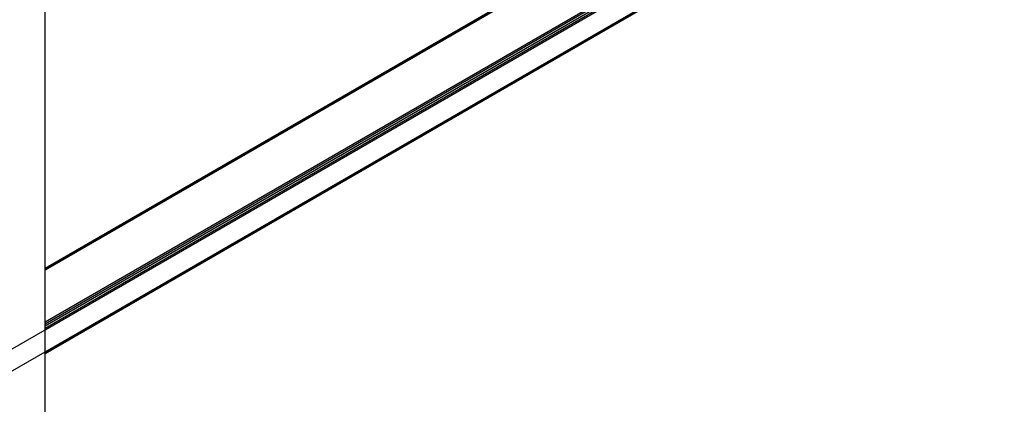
# Model space of a CAD drawing. Header units: millimetres. Extents: x 10 to 1250, y -62 to 528.
# Tile 753 of 909: x 624.691 to 626.301, y 516.36 to 516.988. Entities that reach past the tile are written whole.
import ezdxf

# ---------------------------------------------------------------- set-up
doc = ezdxf.new("R2010")
doc.units = ezdxf.units.MM
doc.header["$LTSCALE"] = 0.05

msp = doc.modelspace()

# ---------------------------------------------------------------- linework, layer by layer
at = {"color": 8}
for p, q in [((624.7332, 516.5815), (627.3539, 518.0946)), ((624.7332, 516.5795), (627.3547, 518.093)), ((624.7332, 516.4946), (627.3906, 518.0289)), ((624.7332, 516.4916), (627.3928, 518.0271)), ((624.7332, 516.4881), (627.3946, 518.0247)), ((624.7332, 516.4845), (627.3958, 518.0218)), ((624.7332, 516.4815), (627.3963, 518.0191)), ((624.7332, 516.4456), (627.3963, 517.9832)), ((624.7332, 516.4436), (627.3958, 517.9809)), ((624.7332, 516.5822), (624.7332, 517.9006)), ((624.7332, 516.5822), (625.875, 517.2414)), ((624.7332, 516.4429), (625.9956, 517.1718)), ((624.7332, 516.5815), (624.7332, 516.5822)), ((624.7332, 516.5795), (624.7332, 516.5815)), ((624.7332, 516.4946), (624.7332, 516.5795)), ((624.7332, 516.4916), (624.7332, 516.4946)), ((624.7332, 516.4881), (624.7332, 516.4916)), ((624.6763, 516.4487), (624.7332, 516.4815)), ((624.7332, 516.4845), (624.7332, 516.4881)), ((624.7332, 516.4815), (624.7332, 516.4845)), ((624.7332, 516.4456), (624.7332, 516.4815)), ((624.6763, 516.4128), (624.7332, 516.4456)), ((624.7332, 516.4436), (624.7332, 516.4456)), ((624.7332, 516.4429), (624.7332, 516.4436)), ((624.7332, 514.9482), (624.7332, 516.4429))]:
    msp.add_line(p, q, dxfattribs=at)

doc.saveas('drawing.dxf')
